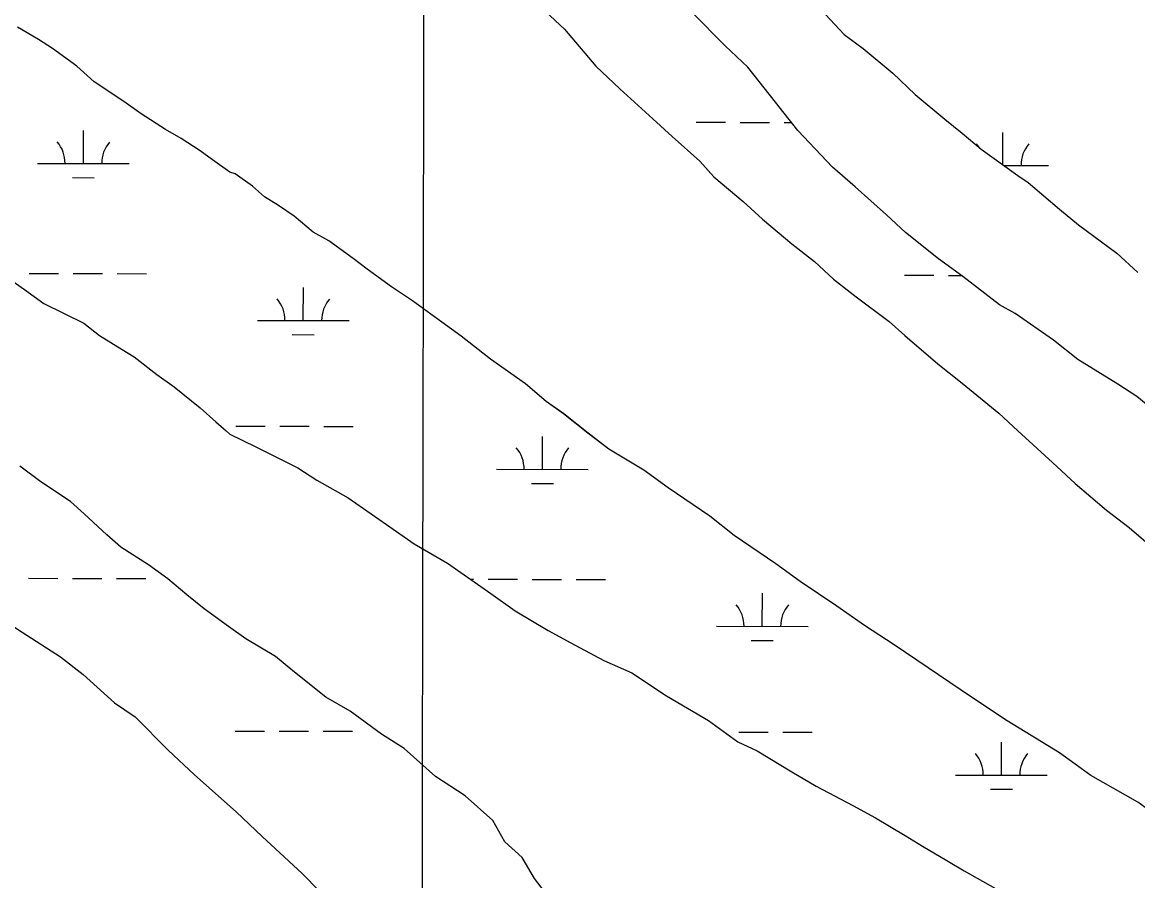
# Model space of a CAD drawing. Extents: x 3187622 to 3225504, y 800805 to 826213.
# Drawn here: x 3217567 to 3218785, y 818896 to 819832 of the extents above; entities that cross this region are included whole.
import ezdxf

# ---------------------------------------------------------------- set-up
doc = ezdxf.new("R2010")
doc.units = 0
for name, color, linetype in [('V-GRID-MAJR', 7, 'Continuous'), ('V-SITE-VEGE', 7, 'Continuous'), ('V-WETL-SWMP', 7, 'Continuous')]:
    doc.layers.add(name, color=color, linetype=linetype)

msp = doc.modelspace()

# ---------------------------------------------------------------- linework, layer by layer
at = {"layer": 'V-GRID-MAJR'}
msp.add_spline([(3217981.911, 806194.152), (3217992.489, 812254.4180000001), (3218003.0700000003, 818316.626), (3218013.65, 824378.872), (3218013.653, 824380.775)], degree=3, dxfattribs=at)
at = {"layer": 'V-SITE-VEGE'}
for p, q in [((3218434.182, 819851.7940000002), (3218464.49, 819819.1610000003)), ((3218464.49, 819819.1610000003), (3218485.374, 819803.76)), ((3218485.374, 819803.76), (3218517.628, 819776.835)), ((3218517.628, 819776.835), (3218542.276, 819753.7760000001)), ((3218542.276, 819753.7760000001), (3218574.532, 819726.853)), ((3218574.532, 819726.8530000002), (3218593.506, 819711.465)), ((3218593.506, 819711.465), (3218614.377, 819694.155)), ((3218614.377, 819694.155), (3218654.25, 819665.272)), ((3218654.25, 819665.272), (3218665.647, 819657.5650000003)), ((3218665.647, 819657.5650000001), (3218699.795, 819628.721)), ((3218699.795, 819628.721), (3218720.667, 819611.412)), ((3218720.667, 819611.412), (3218762.434, 819580.61)), ((3218762.434, 819580.61), (3218785.187, 819559.4720000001))]:
    msp.add_line(p, q, dxfattribs=at)
for points in [[(3218138.416, 819844.22), (3218159.2770000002, 819825.0040000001), (3218193.35, 819784.713), (3218219.894, 819759.734), (3218255.924, 819727.062), (3218276.7830000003, 819707.846), (3218307.13, 819680.935), (3218322.2770000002, 819663.664), (3218354.531, 819636.7390000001), (3218375.39, 819617.5210000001), (3218407.644, 819590.6), (3218432.318, 819571.357), (3218453.1750000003, 819552.1410000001), (3218477.85, 819532.898), (3218513.921, 819505.948), (3218530.987, 819490.572), (3218567.032, 819459.806), (3218593.6, 819438.644), (3218633.448, 819405.946), (3218654.307, 819386.73), (3218692.232, 819352.137), (3218716.882, 819329.079), (3218751.0300000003, 819300.234), (3218775.705, 819280.9940000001)], [(3218814.645, 819399.02), (3218784.286, 819424.024), (3218763.39, 819437.5160000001), (3218719.69, 819464.517), (3218693.1210000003, 819485.679), (3218651.342, 819514.574), (3218634.235, 819524.226), (3218594.373, 819555.02), (3218567.794, 819574.2710000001), (3218531.737, 819603.13), (3218510.878, 819622.346), (3218476.742, 819653.0970000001), (3218452.08, 819674.248), (3218414.1920000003, 819714.563), (3218389.593, 819745.253), (3218359.324, 819783.61), (3218334.676, 819806.6680000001), (3218298.668, 819843.155)], [(3218817.441, 818958.292), (3218785.16, 818981.402), (3218733.841, 819010.361), (3218699.666, 819035.389), (3218642.662, 819070.109), (3218604.6720000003, 819095.162), (3218519.205, 819152.965), (3218486.912, 819174.166), (3218456.5300000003, 819195.354), (3218416.645, 819222.329), (3218390.062, 819241.584), (3218344.48, 819272.412), (3218317.911, 819293.574), (3218272.327, 819324.403), (3218245.7460000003, 819343.658), (3218207.7430000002, 819366.805), (3218184.963, 819384.127), (3218158.394, 819405.291), (3218139.407, 819418.767), (3218116.642, 819437.9990000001), (3218078.664, 819464.961), (3218046.395, 819489.978), (3218025.514, 819505.3790000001), (3217993.233, 819528.486), (3217970.441, 819543.9010000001), (3217943.86, 819563.157), (3217928.674, 819574.703), (3217902.093, 819593.959), (3217884.986, 819603.613), (3217864.115, 819620.9230000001), (3217847.023, 819632.482), (3217831.822, 819642.121), (3217818.545, 819653.658), (3217799.556, 819667.138), (3217793.846, 819669.083), (3217774.857, 819682.563), (3217761.568, 819692.191), (3217740.6720000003, 819705.685), (3217723.563, 819715.337), (3217696.97, 819732.684), (3217677.981, 819746.166), (3217645.69, 819767.367), (3217626.727, 819784.664), (3217600.144, 819803.9180000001), (3217584.946, 819813.56), (3217562.142, 819827.064)], [(3217533.697, 819565.883), (3217569.779, 819540.84), (3217590.662, 819525.439), (3217634.401, 819504.162), (3217651.482, 819490.696), (3217676.18, 819475.267), (3217689.484, 819467.5480000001), (3217714.159, 819448.305), (3217733.148, 819434.8250000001), (3217761.611, 819411.742), (3217778.679, 819396.366), (3217790.062, 819386.75), (3217793.852, 819382.91), (3217822.381, 819369.365), (3217868.0130000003, 819346.167), (3217888.91, 819332.675), (3217923.122, 819313.368), (3217964.901, 819284.473), (3217995.285, 819263.287), (3218031.394, 819242.059), (3218078.873, 819209.311), (3218105.454, 819190.056), (3218141.562, 819168.831), (3218166.273, 819155.312), (3218202.394, 819135.993), (3218232.8310000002, 819122.435), (3218270.8170000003, 819097.38), (3218316.426, 819070.3690000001), (3218348.707, 819047.259), (3218369.627, 819037.583), (3218407.632, 819014.436), (3218434.239, 818998.996), (3218474.161, 818977.7440000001), (3218498.872, 818964.225), (3218531.177, 818944.933), (3218550.179, 818933.36), (3218576.786, 818917.92), (3218595.788, 818906.3470000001), (3218630, 818887.04)], [(3218147.216, 818871.174), (3218126.407, 818898.02), (3218113.205, 818921), (3218094.241, 818938.2980000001), (3218081.039, 818961.278), (3218050.6920000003, 818988.191), (3218018.401, 819009.39), (3217984.2630000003, 819040.143), (3217959.5640000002, 819055.5700000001), (3217925.3910000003, 819080.599), (3217898.784, 819096.039), (3217862.725, 819124.895), (3217843.752, 819140.284), (3217811.447, 819159.578), (3217792.458, 819173.058), (3217765.877, 819192.313), (3217746.9, 819207.702), (3217726.0270000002, 819225.011), (3217705.145, 819240.412), (3217674.749, 819259.692), (3217659.575, 819273.148), (3217634.926, 819296.204), (3217619.754, 819309.661), (3217587.461, 819330.862), (3217564.681, 819348.184)], [(3218775.705, 819280.9940000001), (3218811.749, 819250.228)], [(3217567.292, 819166.924), (3217609.086, 819139.935), (3217633.7600000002, 819120.6950000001), (3217667.896, 819089.942), (3217690.688, 819074.5260000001), (3217726.694, 819038.039), (3217755.1350000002, 819011.1410000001), (3217800.6520000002, 818970.775), (3217829.09, 818943.876), (3217872.702, 818903.5210000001), (3217891.651, 818884.316)]]:
    msp.add_lwpolyline(points, dxfattribs=at)
at = {"layer": 'V-WETL-SWMP'}
for p, q in [((3218138.4218103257, 819844.2222079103), (3218159.279785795, 819825.0051973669)), ((3218334.6777261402, 819806.6691717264), (3218298.671765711, 819843.1571887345)), ((3218434.184759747, 819851.7951861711), (3218464.4927280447, 819819.1611725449)), ((3217584.9491154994, 819813.5603390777), (3217562.1441486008, 819827.0663533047)), ((3218159.279785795, 819825.0051973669), (3218193.3527531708, 819784.7141833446)), ((3218464.4927280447, 819819.1611725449), (3218485.3767002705, 819803.7601606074)), ((3217600.1470939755, 819803.9193298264), (3217584.9491154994, 819813.5603390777)), ((3218359.3256974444, 819783.6111593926), (3218334.6777261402, 819806.6691717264)), ((3217626.729058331, 819784.665314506), (3217600.1470939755, 819803.9193298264)), ((3218485.3767002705, 819803.7601606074), (3218517.6306600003, 819776.8361432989)), ((3217645.692035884, 819767.368304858), (3217626.729058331, 819784.665314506)), ((3218193.3527531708, 819784.7141833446), (3218219.8967223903, 819759.7361701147)), ((3218389.5966706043, 819745.2541478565), (3218359.3256974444, 819783.6111593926)), ((3218517.6306600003, 819776.8361432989), (3218542.278631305, 819753.7781309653)), ((3217677.9839907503, 819746.1672854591), (3217645.692035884, 819767.368304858)), ((3218219.8967223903, 819759.7361701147), (3218255.927679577, 819727.0641517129)), ((3217696.972965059, 819732.6862744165), (3217677.9839907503, 819746.1672854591)), ((3218414.1946483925, 819714.5651383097), (3218389.5966706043, 819745.2541478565)), ((3218542.278631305, 819753.7781309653), (3218574.5335910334, 819726.8541136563)), ((3217723.5669277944, 819715.3392584), (3217696.972965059, 819732.6862744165)), ((3218255.927679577, 819727.0641517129), (3218276.7856550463, 819707.8471411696)), ((3218303.0158427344, 819723.4060638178), (3218335.01574526, 819723.3408868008)), ((3218351.015696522, 819723.3082982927), (3218383.015599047, 819723.2431212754)), ((3218399.0155503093, 819723.2105327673), (3218407.278647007, 819723.1937025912)), ((3218574.533591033, 819726.8541136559), (3218593.5095669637, 819711.4651033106)), ((3217633.9513516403, 819678.3387184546), (3217634.024645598, 819714.3386373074)), ((3217740.672902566, 819705.6862475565), (3217723.5669277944, 819715.3392584)), ((3218452.0826083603, 819674.2491211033), (3218414.1946483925, 819714.5651383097)), ((3218593.5095669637, 819711.4651033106), (3218614.3805408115, 819694.1560920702)), ((3218637.7661712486, 819677.2162540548), (3218637.8375878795, 819712.2940831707)), ((3217761.5698731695, 819692.1932349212), (3217740.672902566, 819705.6862475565)), ((3218276.7856550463, 819707.8471411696), (3218307.132618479, 819680.9361254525)), ((3217774.8598553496, 819682.5652272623), (3217761.5698731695, 819692.1932349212)), ((3218614.3805408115, 819694.1560920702), (3218654.252487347, 819665.2740690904)), ((3217583.9515039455, 819678.4405575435), (3217683.9511993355, 819678.2368793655)), ((3217793.8488296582, 819669.0842162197), (3217774.8598553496, 819682.5652272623)), ((3218307.132618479, 819680.9361254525), (3218322.280603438, 819663.6651189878)), ((3218476.7435780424, 819653.0991080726), (3218452.0826083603, 819674.2491211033)), ((3218639.04272084, 819676.2915604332), (3218687.7641416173, 819676.1923252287)), ((3217621.919971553, 819662.9321946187), (3217645.919898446, 819662.8833118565)), ((3217799.559820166, 819667.1392121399), (3217793.8488296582, 819669.0842162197)), ((3217818.547794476, 819653.658201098), (3217799.559820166, 819667.1392121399)), ((3218322.280603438, 819663.6651189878), (3218354.5345631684, 819636.7411016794)), ((3218654.252487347, 819665.2740690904), (3218665.648471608, 819657.5670623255)), ((3217831.825778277, 819642.1221941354), (3217818.547794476, 819653.658201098)), ((3218510.88053731, 819622.3470905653), (3218476.7435780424, 819653.0991080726)), ((3218665.648471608, 819657.5670623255), (3218699.7974292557, 819628.7220441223)), ((3217847.02475675, 819632.4821848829), (3217831.825778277, 819642.1221941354)), ((3218354.5345631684, 819636.7411016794), (3218375.3925386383, 819617.524091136)), ((3217864.118733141, 819620.9221747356), (3217847.02475675, 819632.4821848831)), ((3218699.7974292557, 819628.7220441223), (3218720.6684031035, 819611.4130328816)), ((3217884.9897069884, 819603.6131634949), (3217864.118733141, 819620.9221747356)), ((3218375.3925386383, 819617.524091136), (3218407.646498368, 819590.6000738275)), ((3218531.7385127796, 819603.1300800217), (3218510.88053731, 819622.3470905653)), ((3218720.6684031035, 819611.4130328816), (3218762.435347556, 819580.6110090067)), ((3217902.0956817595, 819593.9601526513), (3217884.9897069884, 819603.6131634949)), ((3218567.795466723, 819574.273060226), (3218531.7385127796, 819603.1300800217)), ((3217928.6766461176, 819574.705137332), (3217902.0956817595, 819593.9601526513)), ((3218407.646498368, 819590.6000738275), (3218432.320466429, 819571.3580600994)), ((3217943.862626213, 819563.1571287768), (3217928.6766461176, 819574.705137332)), ((3218762.435347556, 819580.6110090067), (3218785.189320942, 819559.4729975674)), ((3217533.6994225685, 819565.8834710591), (3217569.78137327, 819540.8414498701)), ((3217970.4445905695, 819543.9021134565), (3217943.862626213, 819563.1571287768)), ((3218432.320466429, 819571.3580600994), (3218453.1784418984, 819552.1410495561)), ((3218594.377431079, 819555.018044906), (3218567.795466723, 819574.273060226)), ((3217574.8630731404, 819558.3878414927), (3217606.8629756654, 819558.3226644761)), ((3217622.862926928, 819558.2900759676), (3217654.8628294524, 819558.2248989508)), ((3217670.862780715, 819558.1923104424), (3217702.86268324, 819558.1271334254)), ((3218453.1784418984, 819552.1410495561), (3218477.8524099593, 819532.8980358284)), ((3218530.6761616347, 819556.4410528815), (3218562.6760641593, 819556.3758758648)), ((3218578.6760154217, 819556.343287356), (3218592.5870206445, 819556.3149535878)), ((3218634.2363792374, 819524.2280226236), (3218594.377431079, 819555.018044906)), ((3217569.78137327, 819540.8414498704), (3217590.665345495, 819525.4404379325)), ((3217874.0748535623, 819507.0363144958), (3217874.14814752, 819543.0362333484)), ((3217993.2355590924, 819528.4880999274), (3217970.4445905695, 819543.9021134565)), ((3218025.5155155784, 819505.3800812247), (3217993.2355590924, 819528.4880999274)), ((3218477.8524099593, 819532.8980358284), (3218513.9223622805, 819505.9490153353)), ((3217590.665345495, 819525.4404379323), (3217634.404278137, 819504.1634089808)), ((3218651.3433540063, 819514.5750117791), (3218634.2363792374, 819524.2280226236)), ((3218693.123296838, 819485.6799872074), (3218651.3433540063, 819514.5750117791)), ((3217634.404278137, 819504.1634089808), (3217651.484256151, 819490.6953995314)), ((3217824.075005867, 819507.1381535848), (3217924.074701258, 819506.9344754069)), ((3218046.398487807, 819489.9780692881), (3218025.5155155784, 819505.3800812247)), ((3218513.9223622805, 819505.9490153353), (3218530.9903419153, 819490.573006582)), ((3217651.484256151, 819490.6953995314), (3217676.1842209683, 819475.2683844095)), ((3217862.0434734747, 819491.6297906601), (3217886.043400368, 819491.5809078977)), ((3218078.665445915, 819464.9620512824), (3218046.398487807, 819489.9780692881)), ((3218530.9903419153, 819490.573006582), (3218567.0342974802, 819459.8079874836)), ((3218719.6922628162, 819464.5169725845), (3218693.123296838, 819485.6799872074)), ((3217676.1842209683, 819475.2683844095), (3217689.4872015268, 819467.5483760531)), ((3217689.4872015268, 819467.5483760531), (3217714.161169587, 819448.306362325)), ((3218116.6433945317, 819438.0000291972), (3218078.665445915, 819464.9620512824)), ((3218567.0342974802, 819459.8079874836), (3218593.603263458, 819438.6459728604)), ((3218763.3922003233, 819437.5169457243), (3218719.6922628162, 819464.5169725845)), ((3217714.161169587, 819448.306362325), (3217733.1501438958, 819434.8253512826)), ((3217733.1501438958, 819434.8253512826), (3217761.614107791, 819411.7423357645)), ((3218139.4093662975, 819418.770017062), (3218116.6433945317, 819438.0000291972)), ((3218593.603263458, 819438.6459728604), (3218633.450213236, 819405.9479512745)), ((3218784.2881709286, 819424.0239330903), (3218763.3922003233, 819437.5169457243)), ((3218158.397340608, 819405.2890060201), (3218139.4093662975, 819418.770017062)), ((3218814.64813274, 819399.0199166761), (3218784.2881709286, 819424.0239330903)), ((3217761.614107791, 819411.7423357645), (3217778.6820874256, 819396.3663270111)), ((3218184.966306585, 819384.1269913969), (3218158.397340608, 819405.2890060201)), ((3218633.450213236, 819405.9479512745), (3218654.3091887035, 819386.7309407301)), ((3217778.6820874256, 819396.3663270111), (3217790.065073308, 819386.7513209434)), ((3217790.065073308, 819386.7513209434), (3217793.8550691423, 819382.9113191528)), ((3217793.8550691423, 819382.9113191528), (3217822.382024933, 819369.3663001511)), ((3217800.4320641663, 819391.7540907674), (3217832.4319666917, 819391.6889137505)), ((3217848.431917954, 819391.6563252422), (3217880.4318204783, 819391.5911482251)), ((3217896.431771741, 819391.5585597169), (3217928.431674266, 819391.4933826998)), ((3218135.1805153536, 819344.6421912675), (3218135.2538093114, 819380.6421101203)), ((3218207.745276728, 819366.804978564), (3218184.966306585, 819384.1269913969)), ((3218654.3091887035, 819386.7309407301), (3218692.2351438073, 819352.1379214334)), ((3217822.382024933, 819369.3663001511), (3217868.0159554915, 819346.1692703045)), ((3218245.748222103, 819343.6589550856), (3218207.745276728, 819366.804978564)), ((3217587.464248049, 819330.8633960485), (3217564.6852779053, 819348.1854088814)), ((3217868.0159554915, 819346.1692703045), (3217888.911926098, 819332.6752576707)), ((3218085.180667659, 819344.7440303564), (3218185.1803630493, 819344.5403521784)), ((3218272.3291864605, 819324.403939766), (3218245.748222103, 819343.6589550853)), ((3218692.235143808, 819352.1379214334), (3218716.8841151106, 819329.0799090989)), ((3217888.911926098, 819332.6752576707), (3217923.1248756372, 819313.370235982)), ((3217619.756202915, 819309.6623766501), (3217587.464248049, 819330.8633960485)), ((3218123.1491352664, 819329.2356674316), (3218147.1490621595, 819329.1867846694)), ((3218317.912123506, 819293.5749127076), (3218272.329186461, 819324.4039397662)), ((3218716.8841151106, 819329.0799090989), (3218751.033072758, 819300.2358908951)), ((3217634.9291846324, 819296.2073687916), (3217619.756202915, 819309.6623766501)), ((3217923.1248756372, 819313.370235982), (3217964.9048184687, 819284.4752114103)), ((3217659.578155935, 819273.149356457), (3217634.9291846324, 819296.2073687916)), ((3218751.033072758, 819300.2358908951), (3218775.7070408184, 819280.9938771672)), ((3217964.9048184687, 819284.4752114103), (3217995.2887770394, 819263.2871936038)), ((3218344.4810894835, 819272.4128980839), (3218317.912123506, 819293.5749127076)), ((3217674.7511376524, 819259.6933485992), (3217659.578155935, 819273.149356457)), ((3218390.064026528, 819241.584871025), (3218344.4810894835, 819272.4128980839)), ((3218775.7070408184, 819280.9938771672), (3218811.7509963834, 819250.2288580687)), ((3217705.148094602, 819240.4133300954), (3217674.7511376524, 819259.6933485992)), ((3217995.2887770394, 819263.2871936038), (3218031.3967244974, 819242.0611710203)), ((3217726.0320668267, 819225.0123181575), (3217705.148094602, 819240.4133300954)), ((3218031.3967244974, 819242.0611710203), (3218078.8746594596, 819209.3121430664)), ((3218416.645990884, 819222.329855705), (3218390.064026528, 819241.5848710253)), ((3217574.185765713, 819225.713591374), (3217606.185668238, 819225.6484143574)), ((3217622.1856195, 819225.6158258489), (3217654.185522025, 819225.5506488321)), ((3217670.1854732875, 819225.5180603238), (3217702.1853758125, 819225.4528833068)), ((3217746.903040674, 819207.703306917), (3217726.0320668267, 819225.0123181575)), ((3218056.5209001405, 819224.7311769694), (3218060.092285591, 819224.7239028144)), ((3218076.0922368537, 819224.6913143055), (3218108.0921393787, 819224.6261372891)), ((3218124.092090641, 819224.5935487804), (3218156.091993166, 819224.5283717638)), ((3218172.0919444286, 819224.4957832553), (3218204.0918469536, 819224.4306062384)), ((3218456.530935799, 819195.3548320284), (3218416.645990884, 819222.3298557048)), ((3218078.8746594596, 819209.3121430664), (3218105.4566238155, 819190.0571277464)), ((3218375.304017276, 819173.3397873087), (3218375.3773112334, 819209.3397061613)), ((3217765.8790166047, 819192.3142965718), (3217746.903040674, 819207.703306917)), ((3217529.306477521, 819191.9784946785), (3217567.2964245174, 819166.924471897)), ((3217792.459980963, 819173.0592812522), (3217765.8790166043, 819192.3142965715)), ((3218105.4566238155, 819190.0571277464), (3218141.5635712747, 819168.8311051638)), ((3218486.914894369, 819174.1668142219), (3218456.530935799, 819195.3548320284)), ((3217811.4489552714, 819159.5782702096), (3217792.459980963, 819173.0592812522)), ((3218325.3041695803, 819173.4416263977), (3218425.3038649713, 819173.2379482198)), ((3218519.206849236, 819152.9657948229), (3218486.914894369, 819174.1668142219)), ((3217567.296424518, 819166.9244718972), (3217609.0893657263, 819139.9374466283)), ((3218141.5635712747, 819168.8311051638), (3218166.275534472, 819155.3120893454)), ((3217843.753908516, 819140.2852501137), (3217811.4489552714, 819159.5782702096)), ((3218166.275534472, 819155.3120893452), (3218202.3954803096, 819135.9940660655)), ((3218363.272637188, 819157.9332634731), (3218387.272564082, 819157.8843807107)), ((3218604.6747311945, 819095.1637440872), (3218519.206849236, 819152.9657948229)), ((3217609.0893657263, 819139.9374466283), (3217633.7633337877, 819120.6954329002)), ((3217862.729884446, 819124.8962397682), (3217843.753908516, 819140.2852501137)), ((3217898.7868383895, 819096.0392199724), (3217862.729884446, 819124.8962397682)), ((3218202.3954803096, 819135.9940660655), (3218232.8304323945, 819122.4370454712)), ((3217633.763333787, 819120.6954329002), (3217667.8992930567, 819089.9434153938)), ((3218232.8304323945, 819122.4370454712), (3218270.8203793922, 819097.38202269)), ((3217667.8992930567, 819089.9434153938), (3217690.691261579, 819074.5284018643)), ((3217925.3937995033, 819080.6002032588), (3217898.7868383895, 819096.0392199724)), ((3218270.8203793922, 819097.38202269), (3218316.4293131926, 819070.3699942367)), ((3218642.6646781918, 819070.1087213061), (3218604.6747311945, 819095.1637440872)), ((3217959.567753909, 819055.5711836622), (3217925.3937995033, 819080.600203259)), ((3217690.691261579, 819074.5284018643), (3217726.6972220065, 819038.0413848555)), ((3218316.4293131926, 819070.3699942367), (3218348.708269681, 819047.2609755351)), ((3218699.668596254, 819035.3896860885), (3218642.6646781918, 819070.1087213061)), ((3217799.754756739, 819059.0798406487), (3217831.7546592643, 819059.0146636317)), ((3217847.7546105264, 819058.9820751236), (3217879.754513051, 819058.9168981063)), ((3217895.7544643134, 819058.8843095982), (3217927.754366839, 819058.819132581)), ((3217984.266718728, 819040.1441685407), (3217959.567753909, 819055.5711836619)), ((3218349.661081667, 819057.9597980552), (3218381.660984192, 819057.894621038)), ((3218397.6609354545, 819057.8620325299), (3218429.66083798, 819057.7968555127)), ((3218018.403677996, 819009.3921510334), (3217984.266718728, 819040.1441685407)), ((3218348.708269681, 819047.2609755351), (3218369.630237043, 819037.5829615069)), ((3218636.4096790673, 819010.9456640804), (3218636.4829730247, 819046.9455829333)), ((3217726.6972220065, 819038.0413848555), (3217755.1351891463, 819011.1423707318)), ((3218369.630237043, 819037.5829615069), (3218407.6331824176, 819014.4369380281)), ((3218733.8435506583, 819010.3606664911), (3218699.668596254, 819035.3896860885)), ((3218407.6331824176, 819014.4369380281), (3218434.240143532, 818998.996921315)), ((3217755.1351891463, 819011.1423707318), (3217800.6551342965, 818970.7753471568)), ((3218050.6956328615, 818988.1921316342), (3218018.403677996, 819009.3921510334)), ((3218586.4098313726, 819011.0475031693), (3218686.4095267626, 819010.8438249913)), ((3218785.161474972, 818981.4016339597), (3218733.8435506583, 819010.3606664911)), ((3218434.2401435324, 818998.996921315), (3218474.1630835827, 818977.7458955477)), ((3218624.3782989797, 818995.5391402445), (3218648.3782258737, 818995.4902574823)), ((3218081.0415962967, 818961.2801159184), (3218050.6956328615, 818988.1921316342)), ((3218474.1630835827, 818977.7458955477), (3218498.8750467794, 818964.2268797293)), ((3217800.6551342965, 818970.7753471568), (3217829.0941014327, 818943.8773330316)), ((3218094.2435898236, 818938.299113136), (3218081.0415962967, 818961.2801159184)), ((3218498.8750467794, 818964.2268797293), (3218531.1790000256, 818944.9338596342)), ((3217829.0941014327, 818943.8773330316), (3217872.70505029, 818903.5223110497)), ((3218531.1790000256, 818944.9338596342), (3218550.180972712, 818933.3608478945)), ((3218113.207567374, 818921.002103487), (3218094.2435898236, 818938.299113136)), ((3218550.180972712, 818933.3608478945), (3218576.787933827, 818917.9208311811)), ((3218126.409560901, 818898.0211007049), (3218113.207567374, 818921.002103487)), ((3218576.787933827, 818917.9208311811), (3218595.788906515, 818906.3478194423)), ((3218595.788906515, 818906.3478194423), (3218630.0008560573, 818887.0417977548)), ((3217872.70505029, 818903.5223110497), (3217891.656029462, 818884.3183020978)), ((3218147.2165428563, 818871.173092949), (3218126.409560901, 818898.0211007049))]:
    msp.add_line(p, q, dxfattribs=at)
for centre, radius, start, end in [((3217578.7095504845, 819678.926038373), 35.24628790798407, 359.1114801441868, 40.65513847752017), ((3217689.1950861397, 819678.7010027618), 35.246287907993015, 139.11147836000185, 180.65513669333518), ((3218582.5224927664, 819676.8814842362), 35.24628790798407, 32.93280489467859, 40.65513847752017), ((3218693.0080284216, 819676.6564486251), 35.246287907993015, 139.11147836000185, 180.65513669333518), ((3217818.8330524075, 819507.6236344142), 35.24628790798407, 359.1114801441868, 40.65513847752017), ((3217929.3185880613, 819507.3985988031), 35.246287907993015, 139.11147836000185, 180.65513669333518), ((3218079.9387141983, 819345.2295111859), 35.24628790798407, 359.1114801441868, 40.65513847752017), ((3218190.424249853, 819345.0044755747), 35.246287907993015, 139.11147836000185, 180.65513669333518), ((3218320.062216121, 819173.9271072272), 35.24628790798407, 359.1114801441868, 40.65513847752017), ((3218430.547751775, 819173.702071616), 35.246287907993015, 139.11147836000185, 180.65513669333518), ((3218581.167877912, 819011.5329839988), 35.24628790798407, 359.1114801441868, 40.65513847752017), ((3218691.6534135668, 819011.3079483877), 35.246287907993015, 139.11147836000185, 180.65513669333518)]:
    msp.add_arc(centre, radius, start, end, dxfattribs=at)

doc.saveas('drawing.dxf')
